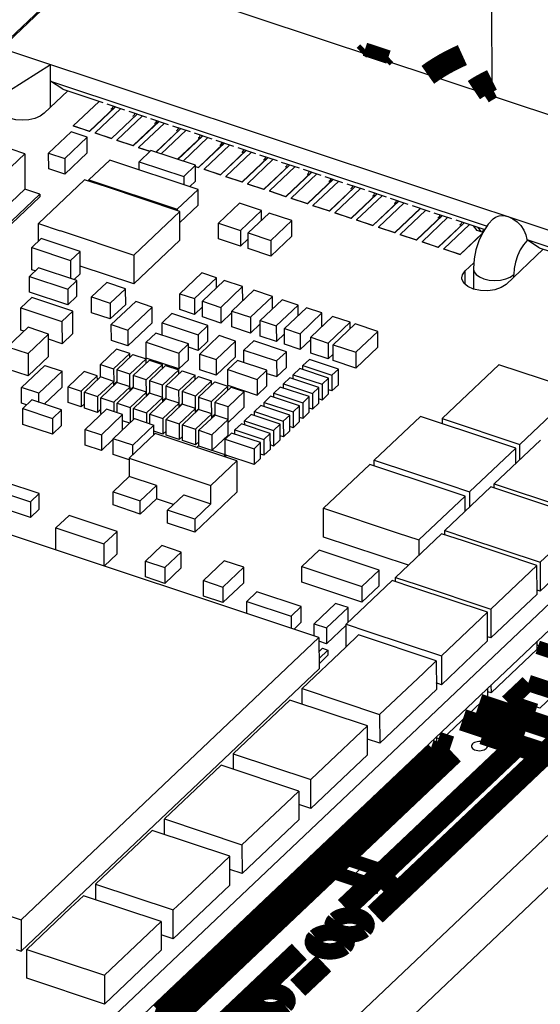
# Model space of a CAD drawing. Extents: x 0 to 1189, y 0 to 841.
# Tile 279 of 297: x 639.68 to 645.43, y 544.09 to 554.97. Entities that reach past the tile are written whole.
import ezdxf

# ---------------------------------------------------------------- set-up
doc = ezdxf.new("R2010")
doc.units = 0
doc.header["$LTSCALE"] = 65.395
doc.layers.get('0').update_dxf_attribs({"linetype": 'CONTINUOUS'})

msp = doc.modelspace()

# ---------------------------------------------------------------- linework, layer by layer
at = {"color": 7, "linetype": 'Continuous'}
for p, q in [((644.9, 554.121), (644.894, 556.712)), ((656.706, 556.564), (634.624, 535.635)), ((656.708, 555.985), (634.625, 535.056)), ((640.413, 555.556), (639.436, 554.629)), ((640.473, 555.594), (639.481, 554.653)), ((649.349, 552.641), (640.473, 555.594)), ((639.481, 554.653), (648.357, 551.7)), ((643.502, 554.586), (643.515, 554.598)), ((643.515, 554.598), (643.683, 554.542)), ((643.683, 554.542), (643.67, 554.53)), ((639.57, 554.183), (640.023, 554.473)), ((640.024, 553.997), (640.023, 554.473)), ((640.023, 554.288), (644.844, 552.684)), ((640.158, 554.198), (640.023, 554.288)), ((640.158, 554.198), (640.601, 554.05)), ((640.215, 554.179), (639.955, 553.933)), ((640.559, 554.064), (640.274, 553.795)), ((640.455, 553.735), (640.739, 554.004)), ((640.741, 554.003), (640.455, 553.732)), ((640.799, 553.984), (640.515, 553.715)), ((640.646, 554.035), (640.842, 553.97)), ((640.714, 554.006), (640.717, 554.012)), ((640.696, 553.655), (640.98, 553.924)), ((640.982, 553.923), (640.696, 553.652)), ((641.04, 553.904), (640.756, 553.635)), ((640.887, 553.955), (641.083, 553.89)), ((640.955, 553.926), (640.957, 553.932)), ((641.128, 553.875), (641.323, 553.81)), ((640.274, 553.795), (640.274, 553.792)), ((640.274, 553.795), (640.455, 553.735)), ((640.455, 553.732), (640.274, 553.792)), ((640.936, 553.575), (641.22, 553.844)), ((641.223, 553.843), (640.936, 553.572)), ((641.281, 553.824), (640.997, 553.555)), ((641.187, 553.504), (641.461, 553.764)), ((641.463, 553.763), (641.189, 553.503)), ((641.196, 553.845), (641.198, 553.852)), ((641.369, 553.795), (641.564, 553.73)), ((641.436, 553.765), (641.439, 553.771)), ((639.74, 553.485), (638.958, 553.745)), ((640.251, 553.727), (640.003, 553.492)), ((640.18, 553.434), (640.428, 553.669)), ((640.428, 553.669), (640.251, 553.727)), ((640.428, 553.495), (640.428, 553.669)), ((640.455, 553.732), (640.455, 553.735)), ((640.515, 553.715), (640.515, 553.712)), ((640.515, 553.715), (640.696, 553.655)), ((640.696, 553.652), (640.515, 553.712)), ((640.696, 553.652), (640.696, 553.655)), ((641.521, 553.744), (641.247, 553.484)), ((641.427, 553.424), (641.702, 553.684)), ((641.704, 553.683), (641.43, 553.423)), ((641.762, 553.664), (641.488, 553.404)), ((641.609, 553.715), (641.805, 553.65)), ((641.677, 553.685), (641.68, 553.691)), ((640.756, 553.635), (640.756, 553.632)), ((640.756, 553.635), (640.936, 553.575)), ((640.936, 553.572), (640.756, 553.632)), ((640.936, 553.572), (640.936, 553.575)), ((640.997, 553.555), (640.997, 553.552)), ((640.997, 553.555), (641.123, 553.513)), ((641.121, 553.511), (640.997, 553.552)), ((641.658, 553.335), (641.943, 553.604)), ((641.945, 553.603), (641.658, 553.332)), ((642.003, 553.584), (641.719, 553.315)), ((641.85, 553.635), (642.046, 553.57)), ((641.918, 553.605), (641.92, 553.611)), ((642.091, 553.555), (642.286, 553.489)), ((639.168, 552.943), (639.74, 553.485)), ((639.74, 553.485), (639.741, 553.094)), ((640.004, 553.319), (640.003, 553.492)), ((640.003, 553.492), (640.18, 553.434)), ((640.428, 553.495), (640.18, 553.26)), ((640.18, 553.434), (640.18, 553.26)), ((641.133, 553.522), (641.001, 553.397)), ((641.626, 553.358), (641.133, 553.522)), ((641.899, 553.254), (642.183, 553.524)), ((642.186, 553.523), (641.899, 553.252)), ((642.243, 553.504), (641.959, 553.234)), ((642.14, 553.174), (642.424, 553.444)), ((642.426, 553.443), (642.14, 553.171)), ((642.158, 553.525), (642.161, 553.531)), ((642.331, 553.474), (642.527, 553.409)), ((642.399, 553.445), (642.402, 553.451)), ((640.678, 553.416), (640.446, 553.197)), ((641.654, 553.091), (640.678, 553.416)), ((641.001, 553.309), (641.001, 553.397)), ((641.001, 553.397), (641.494, 553.233)), ((641.494, 553.233), (641.626, 553.358)), ((641.626, 553.184), (641.626, 553.358)), ((641.626, 553.345), (641.658, 553.335)), ((641.658, 553.332), (641.626, 553.342)), ((641.658, 553.332), (641.658, 553.335)), ((642.484, 553.424), (642.2, 553.154)), ((642.381, 553.094), (642.665, 553.364)), ((642.667, 553.363), (642.381, 553.091)), ((642.725, 553.344), (642.441, 553.074)), ((642.572, 553.394), (642.768, 553.329)), ((642.64, 553.365), (642.642, 553.371)), ((640.18, 553.26), (640.004, 553.319)), ((641.494, 553.233), (641.494, 553.145)), ((641.719, 553.315), (641.719, 553.312)), ((641.719, 553.315), (641.899, 553.254)), ((641.899, 553.252), (641.719, 553.312)), ((641.899, 553.252), (641.899, 553.254)), ((641.959, 553.234), (641.959, 553.232)), ((641.959, 553.234), (642.14, 553.174)), ((642.14, 553.171), (641.959, 553.232)), ((642.621, 553.014), (642.905, 553.283)), ((642.908, 553.283), (642.621, 553.011)), ((642.966, 553.263), (642.681, 552.994)), ((642.813, 553.314), (643.008, 553.249)), ((642.881, 553.285), (642.883, 553.291)), ((643.053, 553.234), (643.249, 553.169)), ((640.399, 553.198), (639.89, 552.716)), ((640.64, 553.118), (640.399, 553.198)), ((640.446, 553.183), (640.446, 553.197)), ((640.446, 553.197), (641.423, 552.872)), ((641.452, 552.848), (640.64, 553.119)), ((641.626, 553.184), (641.561, 553.122)), ((642.14, 553.171), (642.14, 553.174)), ((642.2, 553.154), (642.2, 553.151)), ((642.2, 553.154), (642.381, 553.094)), ((642.381, 553.091), (642.2, 553.151)), ((642.862, 552.934), (643.146, 553.203)), ((643.148, 553.203), (642.862, 552.931)), ((643.206, 553.183), (642.922, 552.914)), ((643.103, 552.854), (643.387, 553.123)), ((643.389, 553.123), (643.103, 552.851)), ((643.121, 553.205), (643.124, 553.211)), ((643.294, 553.154), (643.49, 553.089)), ((643.362, 553.125), (643.364, 553.131)), ((639.741, 553.094), (639.245, 552.624)), ((639.411, 552.569), (639.907, 553.039)), ((639.907, 553.01), (639.433, 552.561)), ((639.907, 553.039), (639.741, 553.094)), ((639.907, 553.039), (639.907, 553.01)), ((641.423, 552.872), (641.654, 553.091)), ((641.655, 552.918), (641.654, 553.091)), ((642.381, 553.091), (642.381, 553.094)), ((642.441, 553.074), (642.441, 553.071)), ((642.441, 553.074), (642.621, 553.014)), ((642.621, 553.011), (642.441, 553.071)), ((642.621, 553.011), (642.621, 553.014)), ((643.447, 553.103), (643.163, 552.834)), ((643.343, 552.774), (643.627, 553.043)), ((643.63, 553.042), (643.343, 552.771)), ((643.688, 553.023), (643.404, 552.754)), ((643.535, 553.074), (643.73, 553.009)), ((643.603, 553.045), (643.605, 553.051)), ((641.655, 552.918), (641.452, 552.726)), ((642.111, 552.939), (641.879, 552.72)), ((642.354, 552.858), (642.111, 552.939)), ((642.681, 552.994), (642.681, 552.991)), ((642.681, 552.994), (642.862, 552.934)), ((642.862, 552.931), (642.681, 552.991)), ((642.862, 552.931), (642.862, 552.934)), ((642.922, 552.914), (642.922, 552.911)), ((642.922, 552.914), (643.103, 552.854)), ((643.103, 552.851), (642.922, 552.911)), ((643.584, 552.694), (643.868, 552.963)), ((643.87, 552.962), (643.584, 552.691)), ((643.928, 552.943), (643.644, 552.674)), ((643.776, 552.994), (643.971, 552.929)), ((643.843, 552.965), (643.846, 552.971)), ((644.016, 552.914), (644.212, 552.849)), ((640.943, 552.365), (641.452, 552.848)), ((641.423, 552.872), (641.423, 552.858)), ((641.453, 552.53), (641.452, 552.848)), ((642.123, 552.639), (642.354, 552.858)), ((642.439, 552.83), (642.207, 552.611)), ((642.355, 552.751), (642.354, 552.858)), ((642.688, 552.747), (642.439, 552.83)), ((643.103, 552.851), (643.103, 552.854)), ((643.163, 552.834), (643.163, 552.831)), ((643.163, 552.834), (643.343, 552.774)), ((643.343, 552.771), (643.163, 552.831)), ((643.825, 552.614), (644.109, 552.883)), ((644.111, 552.882), (643.825, 552.611)), ((644.169, 552.863), (643.885, 552.594)), ((644.065, 552.534), (644.35, 552.803)), ((644.352, 552.802), (644.065, 552.531)), ((644.41, 552.783), (644.126, 552.514)), ((644.257, 552.834), (644.453, 552.769)), ((644.325, 552.804), (644.327, 552.81)), ((639.89, 552.518), (639.89, 552.716)), ((639.89, 552.716), (640.13, 552.635)), ((641.88, 552.546), (641.879, 552.72)), ((641.879, 552.72), (642.123, 552.639)), ((642.456, 552.528), (642.688, 552.747)), ((642.688, 552.574), (642.688, 552.747)), ((643.343, 552.771), (643.343, 552.774)), ((643.404, 552.754), (643.404, 552.751)), ((643.404, 552.754), (643.584, 552.694)), ((643.584, 552.691), (643.404, 552.751)), ((643.584, 552.691), (643.584, 552.694)), ((643.644, 552.674), (643.644, 552.671)), ((643.644, 552.674), (643.825, 552.614)), ((643.825, 552.611), (643.644, 552.671)), ((644.306, 552.454), (644.59, 552.723)), ((644.593, 552.722), (644.306, 552.451)), ((644.65, 552.703), (644.366, 552.434)), ((644.498, 552.754), (644.819, 552.647)), ((644.566, 552.724), (644.568, 552.73)), ((644.735, 552.638), (644.693, 552.689)), ((644.738, 552.674), (644.78, 552.623)), ((644.913, 552.767), (644.858, 552.706)), ((640.13, 552.636), (640.943, 552.365)), ((642.123, 552.639), (642.123, 552.465)), ((642.208, 552.437), (642.207, 552.611)), ((642.207, 552.611), (642.456, 552.528)), ((642.688, 552.574), (642.457, 552.354)), ((643.825, 552.611), (643.825, 552.614)), ((643.885, 552.594), (643.885, 552.591)), ((643.885, 552.594), (644.065, 552.534)), ((644.065, 552.531), (643.885, 552.591)), ((644.547, 552.374), (644.795, 552.608)), ((644.794, 552.605), (644.547, 552.371)), ((644.78, 552.623), (644.735, 552.638)), ((644.783, 552.621), (644.785, 552.62)), ((644.806, 552.644), (644.809, 552.65)), ((639.922, 552.548), (639.817, 552.448)), ((640.351, 552.405), (639.922, 552.548)), ((641.453, 552.53), (640.943, 552.047)), ((642.123, 552.465), (641.88, 552.546)), ((642.207, 552.545), (642.123, 552.465)), ((642.456, 552.528), (642.457, 552.354)), ((644.065, 552.531), (644.065, 552.534)), ((644.126, 552.511), (644.126, 552.514)), ((644.126, 552.514), (644.306, 552.454)), ((644.306, 552.451), (644.126, 552.511)), ((644.306, 552.454), (644.306, 552.451)), ((645.283, 552.538), (647.816, 551.695)), ((645.292, 552.532), (645.283, 552.538)), ((645.292, 552.532), (645.284, 552.524)), ((645.418, 552.447), (645.292, 552.532)), ((639.817, 552.202), (639.817, 552.448)), ((639.817, 552.448), (640.246, 552.306)), ((640.246, 552.306), (640.351, 552.405)), ((640.352, 552.159), (640.351, 552.405)), ((640.943, 552.365), (640.943, 552.047)), ((642.457, 552.354), (642.208, 552.437)), ((644.366, 552.431), (644.366, 552.434)), ((644.366, 552.434), (644.547, 552.374)), ((644.547, 552.371), (644.366, 552.431)), ((644.547, 552.374), (644.547, 552.371)), ((645.465, 552.432), (645.054, 552.042)), ((645.418, 552.447), (645.897, 552.288)), ((640.246, 552.306), (640.246, 552.108)), ((640.943, 552.047), (640.351, 552.244)), ((644.602, 552.192), (644.698, 552.282)), ((639.892, 552.225), (639.792, 552.13)), ((639.792, 551.956), (639.792, 552.13)), ((639.792, 552.13), (640.214, 551.99)), ((639.855, 552.19), (639.817, 552.202)), ((640.315, 552.085), (639.892, 552.225)), ((640.352, 552.159), (640.284, 552.095)), ((641.694, 552.168), (641.452, 551.939)), ((641.855, 552.115), (641.694, 552.168)), ((644.603, 552.044), (644.602, 552.192)), ((644.693, 552.218), (644.693, 551.99)), ((645.139, 552.122), (645.139, 552.15)), ((640.214, 551.99), (640.315, 552.085)), ((640.315, 551.911), (640.315, 552.085)), ((640.646, 552.063), (640.476, 551.903)), ((640.853, 551.994), (640.646, 552.063)), ((641.612, 551.885), (641.855, 552.115)), ((641.943, 552.086), (641.701, 551.856)), ((641.855, 552.002), (641.855, 552.115)), ((641.903, 551.788), (642.145, 552.018)), ((642.145, 552.018), (641.943, 552.086)), ((642.146, 551.861), (642.145, 552.018)), ((640.215, 551.816), (639.792, 551.956)), ((640.214, 551.99), (640.215, 551.816)), ((640.315, 551.911), (640.215, 551.816)), ((640.684, 551.833), (640.853, 551.994)), ((640.854, 551.821), (640.853, 551.994)), ((641.452, 551.765), (641.452, 551.939)), ((641.452, 551.939), (641.612, 551.885)), ((642.269, 551.977), (642.026, 551.748)), ((642.232, 551.679), (642.474, 551.909)), ((642.474, 551.909), (642.269, 551.977)), ((642.474, 551.772), (642.474, 551.909)), ((639.816, 551.898), (639.696, 551.784)), ((640.27, 551.747), (639.816, 551.898)), ((640.476, 551.729), (640.476, 551.903)), ((640.476, 551.903), (640.684, 551.833)), ((640.684, 551.833), (640.684, 551.66)), ((640.854, 551.821), (640.684, 551.66)), ((640.964, 551.852), (640.695, 551.598)), ((641.146, 551.791), (640.964, 551.852)), ((641.612, 551.885), (641.613, 551.711)), ((641.701, 551.682), (641.701, 551.856)), ((641.701, 551.856), (641.903, 551.788)), ((642.582, 551.873), (642.339, 551.643)), ((642.517, 551.584), (642.76, 551.814)), ((642.76, 551.814), (642.582, 551.873)), ((642.76, 551.698), (642.76, 551.814)), ((639.696, 551.538), (639.696, 551.784)), ((639.696, 551.784), (640.15, 551.633)), ((640.15, 551.633), (640.27, 551.747)), ((640.271, 551.501), (640.27, 551.747)), ((640.684, 551.66), (640.476, 551.729)), ((640.878, 551.537), (641.146, 551.791)), ((641.147, 551.618), (641.146, 551.791)), ((641.364, 551.719), (641.257, 551.617)), ((641.76, 551.587), (641.364, 551.719)), ((641.613, 551.711), (641.452, 551.765)), ((641.701, 551.795), (641.613, 551.711)), ((641.903, 551.788), (641.903, 551.615)), ((642.026, 551.731), (641.903, 551.615)), ((642.026, 551.574), (642.026, 551.748)), ((642.026, 551.748), (642.232, 551.679)), ((642.851, 551.784), (642.608, 551.554)), ((642.779, 551.497), (643.021, 551.727)), ((643.021, 551.727), (642.851, 551.784)), ((643.021, 551.576), (643.021, 551.727)), ((640.15, 551.633), (640.151, 551.387)), ((640.696, 551.424), (640.695, 551.598)), ((640.695, 551.598), (640.878, 551.537)), ((641.147, 551.618), (640.879, 551.363)), ((641.257, 551.48), (641.257, 551.617)), ((641.257, 551.617), (641.653, 551.485)), ((641.653, 551.485), (641.76, 551.587)), ((641.903, 551.615), (641.701, 551.682)), ((641.761, 551.413), (641.76, 551.587)), ((642.232, 551.679), (642.232, 551.505)), ((642.339, 551.607), (642.232, 551.505)), ((642.339, 551.47), (642.339, 551.643)), ((642.339, 551.643), (642.517, 551.584)), ((642.517, 551.584), (642.518, 551.41)), ((643.139, 551.688), (642.897, 551.458)), ((643.089, 551.394), (643.332, 551.624)), ((643.332, 551.624), (643.139, 551.688)), ((643.387, 551.605), (643.144, 551.375)), ((643.332, 551.553), (643.332, 551.624)), ((643.639, 551.521), (643.387, 551.605)), ((639.775, 551.569), (639.548, 551.353)), ((639.731, 551.527), (639.696, 551.538)), ((640.003, 551.493), (639.775, 551.569)), ((639.775, 551.277), (640.003, 551.493)), ((640.003, 551.247), (640.003, 551.493)), ((640.271, 551.501), (640.151, 551.387)), ((640.878, 551.537), (640.879, 551.363)), ((641.185, 551.504), (641.078, 551.402)), ((641.546, 551.384), (641.185, 551.504)), ((641.653, 551.485), (641.654, 551.312)), ((641.887, 551.476), (641.673, 551.273)), ((642.068, 551.416), (641.887, 551.476)), ((642.232, 551.505), (642.026, 551.574)), ((642.608, 551.496), (642.518, 551.41)), ((642.608, 551.38), (642.608, 551.554)), ((642.608, 551.554), (642.779, 551.497)), ((642.779, 551.497), (642.779, 551.323)), ((643.397, 551.292), (643.639, 551.521)), ((643.64, 551.348), (643.639, 551.521)), ((640.151, 551.387), (640.003, 551.436)), ((640.879, 551.363), (640.696, 551.424)), ((641.078, 551.228), (641.078, 551.402)), ((641.078, 551.402), (641.439, 551.282)), ((641.439, 551.282), (641.546, 551.384)), ((641.546, 551.21), (641.546, 551.384)), ((641.761, 551.413), (641.654, 551.312)), ((641.853, 551.213), (642.068, 551.416)), ((642.068, 551.242), (642.068, 551.416)), ((642.267, 551.419), (642.159, 551.317)), ((642.628, 551.298), (642.267, 551.419)), ((642.518, 551.41), (642.339, 551.47)), ((642.779, 551.323), (642.608, 551.38)), ((642.897, 551.435), (642.779, 551.323)), ((642.897, 551.284), (642.897, 551.458)), ((642.897, 551.458), (643.089, 551.394)), ((643.089, 551.394), (643.09, 551.22)), ((643.145, 551.202), (643.144, 551.375)), ((643.144, 551.375), (643.397, 551.292)), ((639.548, 551.353), (639.775, 551.277)), ((639.775, 551.277), (639.776, 551.031)), ((640.754, 551.326), (640.575, 551.157)), ((640.72, 551.109), (640.899, 551.278)), ((640.899, 551.278), (640.754, 551.326)), ((640.756, 551.097), (640.934, 551.266)), ((640.899, 551.233), (640.899, 551.278)), ((640.934, 551.266), (641.079, 551.218)), ((641.439, 551.282), (641.439, 551.108)), ((641.654, 551.312), (641.546, 551.347)), ((641.673, 551.099), (641.673, 551.273)), ((641.673, 551.273), (641.853, 551.213)), ((642.16, 551.179), (642.159, 551.317)), ((642.159, 551.317), (642.52, 551.197)), ((642.52, 551.197), (642.628, 551.298)), ((642.628, 551.125), (642.628, 551.298)), ((643.09, 551.22), (642.897, 551.284)), ((643.145, 551.272), (643.09, 551.22)), ((643.64, 551.348), (643.397, 551.118)), ((643.397, 551.292), (643.397, 551.118)), ((639.702, 550.903), (639.959, 551.146)), ((640.003, 551.247), (639.776, 551.031)), ((639.959, 551.146), (640.151, 551.082)), ((640.576, 551.019), (640.575, 551.157)), ((640.575, 551.157), (640.72, 551.109)), ((641.079, 551.218), (640.901, 551.049)), ((640.936, 551.037), (641.115, 551.206)), ((641.439, 551.108), (641.078, 551.228)), ((641.08, 551.173), (641.079, 551.218)), ((641.26, 551.158), (641.081, 550.989)), ((641.115, 551.206), (641.26, 551.158)), ((641.117, 550.977), (641.295, 551.146)), ((641.26, 551.113), (641.26, 551.158)), ((641.295, 551.146), (641.44, 551.098)), ((641.546, 551.21), (641.439, 551.108)), ((641.853, 551.213), (641.854, 551.039)), ((642.068, 551.242), (641.854, 551.039)), ((642.088, 551.203), (641.98, 551.102)), ((642.413, 551.095), (642.088, 551.203)), ((642.52, 551.197), (642.521, 551.023)), ((642.883, 551.214), (642.811, 551.146)), ((642.811, 551.1), (642.811, 551.146)), ((642.811, 551.146), (643.131, 551.039)), ((643.202, 551.107), (642.883, 551.214)), ((643.397, 551.118), (643.145, 551.202)), ((644.974, 551.154), (644.491, 550.697)), ((645.832, 550.869), (644.974, 551.154)), ((639.776, 551.031), (639.548, 551.107)), ((640.151, 551.082), (639.895, 550.839)), ((640.152, 550.908), (640.151, 551.082)), ((640.395, 551.079), (640.217, 550.91)), ((640.54, 551.031), (640.395, 551.079)), ((640.72, 551.109), (640.721, 550.971)), ((640.756, 551.097), (640.756, 550.959)), ((640.901, 551.049), (640.756, 551.097)), ((640.901, 550.911), (640.901, 551.049)), ((640.936, 551.037), (640.937, 550.899)), ((641.081, 550.989), (640.936, 551.037)), ((641.44, 551.098), (641.262, 550.929)), ((641.297, 550.917), (641.476, 551.086)), ((641.441, 551.053), (641.44, 551.098)), ((641.621, 551.038), (641.442, 550.869)), ((641.476, 551.086), (641.621, 551.038)), ((641.621, 550.992), (641.621, 551.038)), ((641.854, 551.039), (641.673, 551.099)), ((641.981, 550.928), (641.98, 551.102)), ((641.98, 551.102), (642.306, 550.993)), ((642.306, 550.993), (642.413, 551.095)), ((642.413, 550.921), (642.413, 551.095)), ((642.413, 551.059), (642.521, 551.023)), ((642.628, 551.125), (642.521, 551.023)), ((642.775, 551.112), (642.704, 551.044)), ((642.704, 550.998), (642.704, 551.044)), ((642.704, 551.044), (643.023, 550.938)), ((643.095, 551.006), (642.775, 551.112)), ((643.131, 551.039), (643.202, 551.107)), ((643.131, 551.039), (643.131, 550.866)), ((643.203, 550.934), (643.202, 551.107)), ((648.169, 551.017), (639.658, 542.95)), ((640.362, 550.862), (640.54, 551.031)), ((640.576, 551.019), (640.397, 550.85)), ((640.541, 550.986), (640.54, 551.031)), ((640.542, 550.802), (640.721, 550.971)), ((640.721, 550.971), (640.576, 551.019)), ((640.756, 550.959), (640.578, 550.79)), ((640.721, 550.926), (640.721, 550.971)), ((640.756, 550.969), (640.721, 550.935)), ((640.902, 550.911), (640.756, 550.959)), ((641.082, 550.851), (641.081, 550.989)), ((641.117, 550.977), (641.117, 550.839)), ((641.262, 550.929), (641.117, 550.977)), ((641.262, 550.791), (641.262, 550.929)), ((641.478, 550.857), (641.657, 551.026)), ((641.802, 550.978), (641.623, 550.808)), ((641.657, 551.026), (641.802, 550.978)), ((641.658, 550.797), (641.837, 550.966)), ((641.802, 550.932), (641.802, 550.978)), ((641.837, 550.966), (641.982, 550.918)), ((642.306, 550.993), (642.306, 550.82)), ((642.668, 551.01), (642.597, 550.942)), ((642.597, 550.897), (642.597, 550.942)), ((642.597, 550.942), (642.916, 550.836)), ((642.988, 550.904), (642.668, 551.01)), ((643.023, 550.938), (643.095, 551.006)), ((643.023, 550.938), (643.024, 550.764)), ((643.095, 550.832), (643.095, 551.006)), ((643.203, 550.934), (643.131, 550.866)), ((639.702, 550.729), (639.702, 550.903)), ((639.895, 550.839), (639.702, 550.903)), ((639.895, 550.739), (639.895, 550.839)), ((640.152, 550.908), (639.952, 550.72)), ((640.217, 550.736), (640.217, 550.91)), ((640.217, 550.91), (640.362, 550.862)), ((640.362, 550.862), (640.362, 550.688)), ((640.397, 550.676), (640.397, 550.85)), ((640.397, 550.85), (640.542, 550.802)), ((640.723, 550.742), (640.902, 550.911)), ((640.937, 550.899), (640.758, 550.73)), ((640.937, 550.909), (640.901, 550.875)), ((640.902, 550.866), (640.902, 550.911)), ((640.903, 550.682), (641.082, 550.851)), ((641.082, 550.851), (640.937, 550.899)), ((641.118, 550.839), (640.939, 550.67)), ((641.082, 550.806), (641.082, 550.851)), ((641.117, 550.849), (641.082, 550.815)), ((641.263, 550.791), (641.118, 550.839)), ((641.297, 550.917), (641.298, 550.779)), ((641.442, 550.869), (641.297, 550.917)), ((641.443, 550.731), (641.442, 550.869)), ((641.478, 550.857), (641.478, 550.719)), ((641.623, 550.808), (641.478, 550.857)), ((641.982, 550.918), (641.803, 550.748)), ((641.839, 550.737), (642.018, 550.906)), ((641.981, 550.928), (642.306, 550.82)), ((641.982, 550.872), (641.982, 550.918)), ((642.163, 550.858), (641.984, 550.688)), ((642.018, 550.906), (642.163, 550.858)), ((642.163, 550.684), (642.163, 550.858)), ((642.413, 550.921), (642.306, 550.82)), ((642.561, 550.908), (642.489, 550.841)), ((642.489, 550.795), (642.489, 550.841)), ((642.489, 550.841), (642.809, 550.734)), ((642.88, 550.802), (642.561, 550.908)), ((642.916, 550.836), (642.988, 550.904)), ((642.916, 550.836), (642.917, 550.662)), ((642.988, 550.73), (642.988, 550.904)), ((643.095, 550.832), (643.024, 550.764)), ((643.131, 550.866), (643.095, 550.878)), ((645.349, 550.411), (645.832, 550.869)), ((648.17, 550.727), (639.659, 542.661)), ((639.759, 550.71), (639.702, 550.729)), ((639.816, 550.765), (639.716, 550.67)), ((640.144, 550.656), (639.816, 550.765)), ((640.362, 550.688), (640.217, 550.736)), ((640.397, 550.722), (640.362, 550.688)), ((640.542, 550.802), (640.543, 550.628)), ((640.578, 550.616), (640.578, 550.79)), ((640.578, 550.79), (640.723, 550.742)), ((640.723, 550.742), (640.723, 550.635)), ((640.758, 550.623), (640.758, 550.73)), ((640.758, 550.73), (640.903, 550.682)), ((641.084, 550.622), (641.263, 550.791)), ((641.298, 550.779), (641.119, 550.61)), ((641.298, 550.789), (641.262, 550.755)), ((641.263, 550.746), (641.263, 550.791)), ((641.264, 550.561), (641.443, 550.731)), ((641.443, 550.731), (641.298, 550.779)), ((641.479, 550.719), (641.3, 550.55)), ((641.443, 550.686), (641.443, 550.731)), ((641.478, 550.728), (641.443, 550.695)), ((641.624, 550.671), (641.479, 550.719)), ((641.623, 550.671), (641.623, 550.808)), ((641.658, 550.797), (641.659, 550.659)), ((641.658, 550.797), (641.803, 550.748)), ((641.804, 550.611), (641.803, 550.748)), ((641.839, 550.737), (641.839, 550.599)), ((641.984, 550.688), (641.839, 550.737)), ((642.454, 550.807), (642.382, 550.739)), ((642.382, 550.693), (642.382, 550.739)), ((642.382, 550.739), (642.702, 550.633)), ((642.773, 550.701), (642.454, 550.807)), ((642.809, 550.734), (642.88, 550.802)), ((642.809, 550.734), (642.809, 550.561)), ((642.881, 550.629), (642.88, 550.802)), ((642.988, 550.73), (642.917, 550.662)), ((643.024, 550.764), (642.988, 550.776)), ((639.716, 550.496), (639.716, 550.67)), ((639.716, 550.67), (640.044, 550.561)), ((640.044, 550.561), (640.144, 550.656)), ((640.145, 550.482), (640.144, 550.656)), ((640.543, 550.628), (640.397, 550.676)), ((640.641, 550.662), (640.406, 550.44)), ((640.578, 550.662), (640.543, 550.628)), ((640.588, 550.613), (640.578, 550.616)), ((640.585, 550.381), (640.819, 550.603)), ((640.819, 550.603), (640.641, 550.662)), ((640.819, 550.434), (640.819, 550.603)), ((640.903, 550.682), (640.904, 550.514)), ((640.939, 550.548), (640.939, 550.67)), ((640.939, 550.67), (641.084, 550.622)), ((641.084, 550.622), (641.084, 550.515)), ((641.119, 550.503), (641.119, 550.61)), ((641.119, 550.61), (641.264, 550.561)), ((641.445, 550.501), (641.624, 550.671)), ((641.659, 550.659), (641.48, 550.49)), ((641.659, 550.668), (641.623, 550.635)), ((641.624, 550.626), (641.624, 550.671)), ((641.625, 550.441), (641.804, 550.611)), ((641.804, 550.611), (641.659, 550.659)), ((641.804, 550.565), (641.804, 550.611)), ((641.839, 550.608), (641.804, 550.575)), ((641.984, 550.551), (641.984, 550.688)), ((642.163, 550.684), (641.984, 550.515)), ((642.239, 550.603), (642.167, 550.536)), ((642.559, 550.497), (642.239, 550.603)), ((642.346, 550.705), (642.275, 550.637)), ((642.275, 550.592), (642.275, 550.637)), ((642.275, 550.637), (642.594, 550.531)), ((642.666, 550.599), (642.346, 550.705)), ((642.702, 550.633), (642.773, 550.701)), ((642.702, 550.633), (642.702, 550.459)), ((642.773, 550.527), (642.773, 550.701)), ((642.881, 550.629), (642.809, 550.561)), ((642.917, 550.662), (642.881, 550.674)), ((644.491, 550.696), (644.348, 550.561)), ((640.044, 550.387), (639.716, 550.496)), ((640.044, 550.561), (640.044, 550.387)), ((640.717, 550.337), (640.951, 550.559)), ((640.899, 550.51), (640.819, 550.536)), ((640.951, 550.559), (641.166, 550.487)), ((641.264, 550.561), (641.265, 550.388)), ((641.3, 550.376), (641.3, 550.55)), ((641.3, 550.55), (641.445, 550.501)), ((641.445, 550.501), (641.445, 550.328)), ((641.84, 550.599), (641.661, 550.43)), ((641.806, 550.381), (641.985, 550.551)), ((641.985, 550.551), (641.84, 550.599)), ((641.985, 550.377), (641.985, 550.551)), ((642.132, 550.502), (642.06, 550.434)), ((642.451, 550.395), (642.132, 550.502)), ((642.168, 550.49), (642.167, 550.536)), ((642.167, 550.536), (642.487, 550.429)), ((642.487, 550.429), (642.559, 550.497)), ((642.559, 550.324), (642.559, 550.497)), ((642.594, 550.531), (642.666, 550.599)), ((642.594, 550.531), (642.595, 550.357)), ((642.666, 550.425), (642.666, 550.599)), ((642.773, 550.527), (642.702, 550.459)), ((642.809, 550.561), (642.773, 550.573)), ((644.109, 550.584), (643.599, 550.101)), ((644.921, 550.314), (644.109, 550.584)), ((644.348, 550.561), (644.348, 550.504)), ((644.348, 550.561), (645.206, 550.275)), ((640.145, 550.482), (640.044, 550.387)), ((640.407, 550.266), (640.406, 550.44)), ((640.406, 550.44), (640.585, 550.381)), ((641.178, 550.393), (640.892, 550.122)), ((641.166, 550.487), (640.931, 550.265)), ((641.166, 550.381), (641.166, 550.487)), ((641.265, 550.388), (641.166, 550.421)), ((642.081, 550.092), (641.178, 550.393)), ((641.3, 550.421), (641.265, 550.388)), ((641.481, 550.316), (641.48, 550.49)), ((641.48, 550.49), (641.625, 550.441)), ((641.625, 550.441), (641.626, 550.268)), ((641.661, 550.26), (641.661, 550.43)), ((641.661, 550.43), (641.806, 550.381)), ((642.024, 550.4), (641.953, 550.332)), ((642.344, 550.294), (642.024, 550.4)), ((642.06, 550.388), (642.06, 550.434)), ((642.06, 550.434), (642.38, 550.328)), ((642.38, 550.328), (642.451, 550.395)), ((642.452, 550.222), (642.451, 550.395)), ((642.487, 550.429), (642.487, 550.256)), ((642.666, 550.425), (642.595, 550.357)), ((642.702, 550.459), (642.666, 550.471)), ((645.206, 550.275), (645.349, 550.411)), ((640.585, 550.381), (640.585, 550.207)), ((640.717, 550.332), (640.585, 550.207)), ((640.717, 550.163), (640.717, 550.337)), ((640.931, 550.265), (640.717, 550.337)), ((641.445, 550.328), (641.3, 550.376)), ((641.481, 550.361), (641.445, 550.328)), ((641.626, 550.268), (641.481, 550.316)), ((641.661, 550.301), (641.626, 550.268)), ((641.806, 550.381), (641.806, 550.21)), ((641.985, 550.377), (641.808, 550.21)), ((641.953, 550.161), (641.953, 550.332)), ((641.953, 550.332), (642.272, 550.226)), ((642.272, 550.226), (642.344, 550.294)), ((642.344, 550.12), (642.344, 550.294)), ((642.38, 550.328), (642.38, 550.154)), ((642.559, 550.324), (642.487, 550.256)), ((642.595, 550.357), (642.559, 550.369)), ((645.162, 550.233), (644.921, 550.314)), ((645.433, 550.322), (644.923, 549.839)), ((640.585, 550.207), (640.407, 550.266)), ((640.932, 550.159), (640.931, 550.265)), ((641.638, 550.24), (641.658, 550.26)), ((641.658, 550.26), (641.959, 550.159)), ((642.272, 550.226), (642.273, 550.052)), ((642.452, 550.222), (642.38, 550.154)), ((642.487, 550.256), (642.452, 550.268)), ((644.652, 549.751), (645.162, 550.233)), ((645.162, 550.065), (645.162, 550.233)), ((645.206, 550.107), (645.206, 550.275)), ((640.892, 550.105), (640.717, 550.163)), ((640.892, 550.122), (640.893, 549.919)), ((640.892, 550.122), (641.795, 549.821)), ((641.795, 549.821), (642.081, 550.092)), ((641.959, 550.159), (641.938, 550.14)), ((642.273, 550.052), (641.958, 550.157)), ((641.959, 550.133), (641.959, 550.159)), ((642.081, 550.092), (642.082, 549.745)), ((642.344, 550.12), (642.273, 550.052)), ((642.38, 550.154), (642.344, 550.166)), ((643.599, 550.036), (643.599, 550.101)), ((643.599, 550.101), (644.411, 549.831)), ((643.548, 550.053), (643.038, 549.57)), ((644.36, 549.782), (643.548, 550.053)), ((639.899, 549.731), (639.519, 549.858)), ((640.893, 549.919), (640.714, 549.75)), ((641.193, 549.819), (640.893, 549.919)), ((639.422, 549.765), (639.802, 549.639)), ((640.714, 549.605), (640.714, 549.75)), ((640.714, 549.75), (641.015, 549.65)), ((641.015, 549.65), (641.193, 549.819)), ((641.193, 549.819), (641.194, 549.674)), ((642.082, 549.745), (641.617, 549.305)), ((641.795, 549.619), (641.795, 549.821)), ((644.601, 549.702), (644.36, 549.782)), ((644.887, 549.805), (644.378, 549.322)), ((644.411, 549.831), (644.652, 549.751)), ((644.652, 549.751), (644.652, 549.582)), ((645.128, 549.725), (644.887, 549.805)), ((644.923, 549.793), (644.923, 549.839)), ((644.923, 549.839), (645.164, 549.759)), ((645.164, 549.759), (645.976, 549.489)), ((639.802, 549.639), (639.899, 549.731)), ((639.802, 549.639), (639.802, 549.465)), ((639.899, 549.558), (639.899, 549.731)), ((641.194, 549.674), (641.015, 549.505)), ((641.015, 549.505), (641.015, 549.65)), ((641.381, 549.612), (641.194, 549.674)), ((641.315, 549.549), (641.494, 549.719)), ((641.494, 549.719), (641.795, 549.619)), ((644.091, 549.219), (644.601, 549.702)), ((644.601, 549.534), (644.601, 549.702)), ((645.941, 549.455), (645.128, 549.725)), ((639.802, 549.465), (639.436, 549.587)), ((639.899, 549.558), (639.802, 549.465)), ((641.015, 549.505), (640.714, 549.605)), ((641.316, 549.405), (641.315, 549.549)), ((641.616, 549.449), (641.315, 549.549)), ((641.795, 549.619), (641.616, 549.449)), ((643.039, 549.251), (643.038, 549.57)), ((643.038, 549.57), (643.851, 549.299)), ((640.229, 549.488), (640.084, 549.351)), ((640.759, 549.312), (640.229, 549.488)), ((641.616, 549.449), (641.617, 549.305)), ((645.431, 548.972), (645.941, 549.455)), ((642.988, 548.142), (639.348, 549.353)), ((640.084, 549.108), (640.084, 549.351)), ((640.084, 549.351), (640.613, 549.175)), ((640.613, 549.175), (640.759, 549.312)), ((640.759, 549.066), (640.759, 549.312)), ((641.617, 549.305), (641.316, 549.405)), ((643.851, 549.299), (644.091, 549.219)), ((644.378, 549.276), (644.378, 549.322)), ((644.378, 549.322), (644.619, 549.242)), ((643.975, 548.94), (643.039, 549.251)), ((644.342, 549.288), (643.833, 548.805)), ((644.091, 549.219), (644.092, 549.051)), ((644.583, 549.208), (644.342, 549.288)), ((645.395, 548.938), (644.583, 549.208)), ((644.619, 549.242), (645.431, 548.972)), ((640.613, 549.175), (640.614, 548.932)), ((641.253, 549.156), (641.072, 548.984)), ((641.468, 549.084), (641.253, 549.156)), ((641.287, 548.913), (641.468, 549.084)), ((641.468, 548.911), (641.468, 549.084)), ((642.99, 549.107), (642.798, 548.925)), ((643.654, 548.886), (642.99, 549.107)), ((645.941, 549.136), (645.432, 548.653)), ((640.759, 549.066), (640.616, 548.931)), ((641.072, 548.81), (641.072, 548.984)), ((641.072, 548.984), (641.287, 548.913)), ((641.943, 548.989), (641.713, 548.771)), ((642.158, 548.917), (641.943, 548.989)), ((645.431, 548.972), (645.432, 548.653)), ((641.287, 548.913), (641.287, 548.739)), ((641.468, 548.911), (641.287, 548.739)), ((641.928, 548.699), (642.158, 548.917)), ((642.158, 548.744), (642.158, 548.917)), ((642.799, 548.752), (642.798, 548.925)), ((642.798, 548.925), (643.462, 548.704)), ((643.462, 548.704), (643.654, 548.886)), ((643.654, 548.712), (643.654, 548.886)), ((644.886, 548.455), (645.395, 548.938)), ((645.396, 548.62), (645.395, 548.938)), ((641.287, 548.739), (641.072, 548.81)), ((641.714, 548.597), (641.713, 548.771)), ((641.713, 548.771), (641.928, 548.699)), ((643.797, 548.771), (643.287, 548.288)), ((644.037, 548.691), (643.797, 548.771)), ((643.833, 548.759), (643.833, 548.805)), ((643.833, 548.805), (644.073, 548.725)), ((642.158, 548.744), (641.928, 548.526)), ((641.928, 548.699), (641.928, 548.526)), ((642.303, 548.646), (642.191, 548.54)), ((642.792, 548.483), (642.303, 548.646)), ((643.462, 548.531), (642.799, 548.752)), ((643.654, 548.712), (643.462, 548.531)), ((643.462, 548.704), (643.462, 548.531)), ((644.85, 548.421), (644.037, 548.691)), ((644.073, 548.725), (644.886, 548.455)), ((645.432, 548.653), (645.396, 548.665)), ((641.928, 548.526), (641.714, 548.597)), ((642.191, 548.407), (642.191, 548.54)), ((642.191, 548.54), (642.681, 548.377)), ((645.396, 548.62), (644.886, 548.137)), ((642.681, 548.377), (642.792, 548.483)), ((642.793, 548.309), (642.792, 548.483)), ((643.171, 548.518), (642.934, 548.293)), ((643.073, 548.247), (643.31, 548.472)), ((643.31, 548.472), (643.171, 548.518)), ((643.31, 548.31), (643.31, 548.472)), ((644.886, 548.455), (644.886, 548.137)), ((642.681, 548.377), (642.681, 548.244)), ((644.34, 547.938), (644.85, 548.421)), ((644.851, 548.103), (644.85, 548.421)), ((642.793, 548.309), (642.713, 548.234)), ((642.934, 548.16), (642.934, 548.293)), ((642.934, 548.293), (643.073, 548.247)), ((643.287, 548.276), (643.073, 548.073)), ((643.073, 548.247), (643.073, 548.073)), ((643.288, 548.038), (643.287, 548.288)), ((643.287, 548.288), (643.528, 548.208)), ((639.698, 545.024), (642.988, 548.142)), ((642.988, 548.142), (642.989, 547.795)), ((643.073, 548.073), (642.988, 548.102)), ((643.426, 548.17), (643.283, 548.034)), ((644.284, 547.884), (643.426, 548.17)), ((643.528, 548.208), (644.34, 547.938)), ((644.851, 548.103), (644.341, 547.62)), ((644.886, 548.137), (644.85, 548.149)), ((643.283, 548.034), (642.801, 547.577)), ((642.989, 547.987), (643.027, 548.023)), ((642.989, 547.91), (643.087, 548.003)), ((643.027, 548.023), (643.087, 548.003)), ((643.087, 548.003), (643.087, 547.945)), ((645.397, 548.012), (644.888, 547.529)), ((645.397, 548.012), (645.397, 548.099)), ((645.433, 548.046), (645.397, 548.058)), ((643.087, 547.945), (642.989, 547.852)), ((644.141, 547.749), (644.284, 547.884)), ((644.284, 547.884), (644.285, 547.566)), ((644.34, 547.938), (644.341, 547.62)), ((642.989, 547.795), (639.699, 544.677)), ((643.658, 547.292), (644.141, 547.749)), ((642.801, 547.405), (642.801, 547.577)), ((642.801, 547.577), (643.658, 547.292)), ((644.285, 547.566), (643.659, 546.973)), ((644.341, 547.62), (644.284, 547.639)), ((644.852, 547.495), (644.852, 547.583)), ((644.887, 547.617), (644.888, 547.529)), ((645.183, 547.44), (645.328, 547.578)), ((645.328, 547.578), (645.572, 547.496)), ((642.667, 547.45), (642.184, 546.992)), ((643.524, 547.165), (642.667, 547.45)), ((644.852, 547.495), (644.342, 547.012)), ((644.888, 547.529), (644.852, 547.541)), ((645.572, 547.496), (645.427, 547.359)), ((645.427, 547.359), (645.183, 547.44)), ((643.658, 547.292), (643.659, 546.973)), ((643.041, 546.707), (643.524, 547.165)), ((643.525, 546.846), (643.524, 547.164)), ((643.659, 546.973), (643.524, 547.018)), ((644.286, 547.046), (644.286, 546.959)), ((644.342, 547.012), (644.286, 547.031)), ((644.342, 547.1), (644.342, 547.012)), ((642.184, 546.992), (642.041, 546.856)), ((644.286, 546.959), (644.143, 546.823)), ((642.041, 546.856), (642.041, 546.685)), ((642.041, 546.856), (642.898, 546.571)), ((643.525, 546.846), (642.899, 546.253)), ((644.143, 546.823), (643.66, 546.365)), ((641.907, 546.729), (641.764, 546.594)), ((642.764, 546.444), (641.907, 546.729)), ((642.898, 546.571), (643.041, 546.707)), ((641.764, 546.594), (641.281, 546.137)), ((642.899, 546.253), (642.898, 546.571)), ((642.621, 546.308), (642.764, 546.444)), ((642.764, 546.444), (642.765, 546.126)), ((643.66, 546.365), (643.592, 546.388)), ((643.66, 546.453), (643.66, 546.366)), ((642.138, 545.851), (642.621, 546.309)), ((642.899, 546.253), (642.764, 546.298)), ((643.526, 546.238), (643.526, 546.326)), ((636.058, 546.235), (639.698, 545.024)), ((643.526, 546.238), (643.043, 545.781)), ((641.281, 546.137), (642.138, 545.851)), ((641.281, 545.965), (641.281, 546.136)), ((642.765, 546.126), (642.139, 545.533)), ((641.147, 546.009), (640.664, 545.552)), ((642.004, 545.724), (641.147, 546.009)), ((642.138, 545.851), (642.139, 545.533)), ((641.521, 545.267), (642.004, 545.724)), ((642.005, 545.406), (642.004, 545.724)), ((643.043, 545.781), (642.9, 545.646)), ((642.9, 545.646), (642.9, 545.733)), ((642.766, 545.606), (642.766, 545.518)), ((642.9, 545.646), (642.832, 545.668)), ((640.664, 545.552), (640.521, 545.416)), ((642.139, 545.533), (642.004, 545.578)), ((642.766, 545.518), (642.623, 545.383)), ((640.521, 545.416), (640.521, 545.244)), ((640.521, 545.416), (641.378, 545.131)), ((642.005, 545.406), (641.379, 544.813)), ((642.623, 545.383), (642.14, 544.925)), ((640.387, 545.289), (640.244, 545.153)), ((641.244, 545.004), (640.387, 545.289)), ((641.378, 545.131), (641.521, 545.266)), ((640.244, 545.154), (639.761, 544.696)), ((641.379, 544.813), (641.378, 545.131)), ((639.698, 545.024), (639.699, 544.677)), ((641.101, 544.868), (641.244, 545.004)), ((641.244, 545.004), (641.245, 544.686)), ((642.14, 544.925), (642.072, 544.948)), ((642.14, 545.013), (642.14, 544.925)), ((640.618, 544.411), (641.101, 544.868)), ((641.379, 544.813), (641.245, 544.857)), ((642.006, 544.798), (642.006, 544.886)), ((642.006, 544.798), (641.523, 544.34)), ((639.645, 544.695), (639.699, 544.677)), ((639.762, 544.378), (639.761, 544.696)), ((639.761, 544.696), (640.618, 544.411)), ((641.245, 544.686), (640.619, 544.092)), ((640.618, 544.411), (640.619, 544.092)), ((640.619, 544.092), (639.762, 544.378)), ((641.523, 544.341), (641.38, 544.205)), ((641.38, 544.205), (641.312, 544.228)), ((641.38, 544.205), (641.38, 544.293)), ((641.246, 544.165), (641.246, 544.078))]:
    msp.add_line(p, q, dxfattribs=at)
at = {"color": 6, "linetype": 'Continuous'}
msp.add_line((634.625, 535.056), (654.195, 553.605), dxfattribs=at)
at = {"color": 1, "linetype": 'Continuous'}
for p, q in [((643.304, 545.659), (643.204, 545.565)), ((643.466, 545.605), (643.304, 545.659)), ((643.366, 545.511), (643.466, 545.605)), ((643.204, 545.565), (643.366, 545.511)), ((643.577, 545.568), (643.477, 545.474)), ((643.739, 545.514), (643.577, 545.568)), ((643.639, 545.42), (643.739, 545.514)), ((643.477, 545.474), (643.639, 545.42)), ((641.999, 544.879), (642.039, 544.866)), ((642.039, 544.866), (642.111, 544.935))]:
    msp.add_line(p, q, dxfattribs=at)
at = {"color": 7, "linetype": 'Continuous'}
for points, const_width in [([(643.496, 554.639), (643.456, 554.601)], 0.151), ([(643.756, 554.553), (643.496, 554.639)], 0.151), ([(643.716, 554.515), (643.756, 554.553)], 0.151), ([(644.572, 554.575), (644.504, 554.544), (644.438, 554.511), (644.369, 554.473), (644.309, 554.437), (644.251, 554.4), (644.19, 554.357)], 0.242), ([(644.899, 554.301), (644.867, 554.285), (644.832, 554.267), (644.798, 554.249), (644.764, 554.23), (644.732, 554.21), (644.699, 554.188)], 0.242), ([(644.9, 554.215), (644.882, 554.206), (644.865, 554.196), (644.848, 554.186), (644.831, 554.176), (644.815, 554.166), (644.798, 554.155)], 0.242), ([(645.404, 548.033), (645.587, 547.972)], 0.151), ([(645.073, 547.424), (645.3, 547.639)], 0.181), ([(645.3, 547.639), (645.606, 547.538)], 0.181), ([(644.753, 547.401), (645.719, 547.08)], 0.242), ([(645.379, 547.322), (645.073, 547.424)], 0.181), ([(644.574, 547.232), (645.239, 547.01)], 0.242), ([(645.239, 547.01), (643.28, 545.154)], 0.242), ([(645.719, 547.08), (643.608, 545.079)], 0.242), ([(645.902, 546.713), (644.799, 547.08)], 0.242), ([(644.28, 546.872), (644.216, 546.893)], 0.242), ([(644.294, 546.982), (644.442, 546.932)], 0.242), ([(641.24, 543.991), (644.28, 546.872)], 0.242), ([(644.472, 546.861), (641.301, 543.856)], 0.242), ([(643.131, 545.554), (643.285, 545.7)], 0.151), ([(643.285, 545.7), (643.812, 545.525)], 0.151), ([(643.658, 545.378), (643.131, 545.554)], 0.151), ([(643.812, 545.525), (643.658, 545.378)], 0.151), ([(642.371, 545.122), (642.057, 544.825)], 0.151), ([(642.354, 545.128), (642.371, 545.122)], 0.151), ([(643.164, 545.017), (643.148, 544.997), (643.14, 544.976), (643.141, 544.954), (643.149, 544.933), (643.165, 544.913), (643.188, 544.895), (643.216, 544.881), (643.25, 544.87), (643.287, 544.863), (643.326, 544.861), (643.364, 544.863), (643.401, 544.869), (643.435, 544.88), (643.464, 544.895), (643.488, 544.912)], 0.181), ([(643.488, 544.912), (643.503, 544.931), (643.512, 544.951), (643.514, 544.972), (643.508, 544.992), (643.495, 545.012), (643.476, 545.03), (643.451, 545.045), (643.421, 545.057), (643.387, 545.066), (643.351, 545.07), (643.314, 545.071), (643.277, 545.067), (643.243, 545.06), (643.212, 545.049), (643.185, 545.034), (643.164, 545.017)], 0.181), ([(643.269, 544.725), (643.284, 544.743), (643.293, 544.764), (643.295, 544.784), (643.289, 544.805), (643.276, 544.824), (643.257, 544.842), (643.232, 544.857), (643.202, 544.869), (643.168, 544.878), (643.132, 544.883), (643.095, 544.883), (643.059, 544.88), (643.025, 544.872), (642.993, 544.861), (642.966, 544.847), (642.945, 544.83)], 0.181), ([(642.057, 544.825), (642.006, 544.842)], 0.151), ([(642.945, 544.83), (642.929, 544.81), (642.922, 544.788), (642.922, 544.766), (642.93, 544.745), (642.946, 544.725), (642.969, 544.707), (642.997, 544.693), (643.031, 544.682), (643.068, 544.675), (643.107, 544.673), (643.146, 544.675), (643.182, 544.682), (643.217, 544.693), (643.245, 544.707), (643.269, 544.725)], 0.181), ([(642.771, 544.671), (641.484, 543.452)], 0.242), ([(643.041, 544.541), (642.754, 544.27)], 0.242), ([(642.615, 544.076), (642.631, 544.094), (642.64, 544.115), (642.641, 544.135), (642.635, 544.156), (642.623, 544.175), (642.603, 544.193), (642.578, 544.208), (642.548, 544.22), (642.514, 544.229), (642.479, 544.234), (642.442, 544.234), (642.405, 544.231), (642.371, 544.223), (642.339, 544.212), (642.312, 544.198), (642.291, 544.181)], 0.181), ([(642.291, 544.181), (642.276, 544.161), (642.268, 544.139), (642.268, 544.117), (642.276, 544.096), (642.292, 544.076), (642.315, 544.058), (642.344, 544.044), (642.378, 544.033), (642.414, 544.026), (642.453, 544.024), (642.492, 544.026), (642.529, 544.033), (642.563, 544.044), (642.592, 544.058), (642.615, 544.076)], 0.181), ([(641.177, 544.012), (641.24, 543.991)], 0.242)]:
    msp.add_lwpolyline(points, dxfattribs=dict(at, const_width=const_width))
for points in [[(644.9, 554.282), (644.868, 554.266), (644.838, 554.25), (644.808, 554.234), (644.779, 554.217), (644.751, 554.2), (644.721, 554.18)], [(640.691, 553.982), (640.693, 553.982), (640.7, 553.985), (640.708, 553.993), (640.714, 554.006)], [(639.955, 553.933), (639.91, 553.9), (639.851, 553.876), (639.784, 553.86), (639.711, 553.855), (639.639, 553.861), (639.571, 553.877)], [(640.932, 553.902), (640.934, 553.902), (640.941, 553.905), (640.949, 553.913), (640.955, 553.926)], [(641.172, 553.822), (641.175, 553.822), (641.182, 553.825), (641.189, 553.833), (641.196, 553.845)], [(641.413, 553.742), (641.415, 553.741), (641.423, 553.745), (641.43, 553.753), (641.436, 553.765)], [(641.654, 553.662), (641.656, 553.661), (641.663, 553.665), (641.671, 553.673), (641.677, 553.685)], [(641.895, 553.582), (641.897, 553.581), (641.904, 553.584), (641.911, 553.593), (641.918, 553.605)], [(642.135, 553.502), (642.138, 553.501), (642.145, 553.504), (642.152, 553.513), (642.158, 553.525)], [(642.376, 553.421), (642.378, 553.421), (642.385, 553.424), (642.393, 553.433), (642.399, 553.445)], [(642.617, 553.341), (642.619, 553.341), (642.626, 553.344), (642.633, 553.353), (642.64, 553.365)], [(642.857, 553.261), (642.86, 553.261), (642.867, 553.264), (642.874, 553.272), (642.881, 553.285)], [(643.098, 553.181), (643.1, 553.181), (643.107, 553.184), (643.115, 553.192), (643.121, 553.205)], [(643.339, 553.101), (643.341, 553.101), (643.348, 553.104), (643.356, 553.112), (643.362, 553.125)], [(643.579, 553.021), (643.582, 553.021), (643.589, 553.024), (643.596, 553.032), (643.603, 553.045)], [(643.82, 552.941), (643.823, 552.941), (643.83, 552.944), (643.837, 552.952), (643.843, 552.965)], [(644.302, 552.781), (644.304, 552.78), (644.311, 552.784), (644.318, 552.792), (644.325, 552.804)], [(644.913, 552.767), (644.937, 552.784), (644.978, 552.8), (645.026, 552.802), (645.077, 552.791)], [(645.077, 552.791), (645.129, 552.768), (645.177, 552.734), (645.218, 552.691), (645.251, 552.642), (645.273, 552.59), (645.283, 552.538)], [(644.542, 552.701), (644.545, 552.7), (644.552, 552.704), (644.559, 552.712), (644.566, 552.724)], [(644.858, 552.706), (644.799, 552.616), (644.755, 552.522), (644.722, 552.425), (644.701, 552.324), (644.693, 552.218)], [(644.785, 552.62), (644.792, 552.623), (644.8, 552.632), (644.806, 552.644)], [(645.284, 552.524), (645.246, 552.48), (645.211, 552.424), (645.181, 552.358), (645.158, 552.287), (645.143, 552.216), (645.139, 552.15)], [(644.566, 552.116), (644.572, 552.148), (644.602, 552.192)], [(644.693, 552.218), (644.7, 552.185), (644.723, 552.153), (644.761, 552.125), (644.81, 552.103)], [(644.81, 552.103), (644.868, 552.089), (644.929, 552.084), (644.992, 552.088), (645.05, 552.102), (645.1, 552.123), (645.139, 552.15)], [(644.695, 551.99), (644.631, 552.019), (644.588, 552.057), (644.567, 552.102), (644.566, 552.116)], [(645.054, 552.042), (645.001, 552.006), (644.931, 551.981), (644.852, 551.97), (644.771, 551.973), (644.695, 551.99)], [(644.682, 546.965), (644.675, 546.956), (644.671, 546.946), (644.671, 546.935), (644.675, 546.925), (644.683, 546.916), (644.694, 546.907), (644.707, 546.901), (644.723, 546.895), (644.741, 546.892), (644.759, 546.891), (644.778, 546.892), (644.795, 546.895), (644.811, 546.9), (644.825, 546.907), (644.836, 546.916)], [(644.836, 546.916), (644.843, 546.924), (644.848, 546.934), (644.848, 546.944), (644.846, 546.954), (644.84, 546.963), (644.83, 546.971), (644.819, 546.979), (644.804, 546.984), (644.788, 546.988), (644.771, 546.991), (644.754, 546.991), (644.736, 546.989), (644.72, 546.986), (644.705, 546.98), (644.692, 546.974), (644.682, 546.965)], [(643.211, 545.003), (643.2, 544.988), (643.194, 544.973), (643.194, 544.958), (643.2, 544.942), (643.211, 544.928), (643.228, 544.916), (643.248, 544.905), (643.272, 544.897), (643.298, 544.893), (643.326, 544.891), (643.354, 544.892), (643.38, 544.897), (643.404, 544.905), (643.425, 544.915), (643.441, 544.928)], [(643.441, 544.928), (643.452, 544.941), (643.459, 544.956), (643.46, 544.97), (643.456, 544.985), (643.447, 544.999), (643.433, 545.011), (643.415, 545.022), (643.394, 545.031), (643.37, 545.037), (643.344, 545.04), (643.318, 545.041), (643.292, 545.038), (643.267, 545.033), (643.245, 545.025), (643.226, 545.015), (643.211, 545.003)], [(643.223, 544.74), (643.234, 544.753), (643.24, 544.768), (643.241, 544.783), (643.237, 544.797), (643.228, 544.811), (643.214, 544.824), (643.196, 544.834), (643.175, 544.843), (643.151, 544.849), (643.125, 544.853), (643.099, 544.853), (643.073, 544.85), (643.049, 544.845), (643.026, 544.837), (643.007, 544.827), (642.992, 544.815)], [(642.992, 544.815), (642.981, 544.801), (642.975, 544.785), (642.975, 544.77), (642.981, 544.755), (642.993, 544.74), (643.009, 544.728), (643.029, 544.718), (643.053, 544.71), (643.079, 544.705), (643.107, 544.703), (643.135, 544.705), (643.161, 544.709), (643.185, 544.717), (643.206, 544.727), (643.223, 544.74)], [(642.569, 544.091), (642.58, 544.104), (642.586, 544.119), (642.587, 544.134), (642.583, 544.148), (642.574, 544.162), (642.56, 544.175), (642.543, 544.185), (642.521, 544.194), (642.497, 544.2), (642.472, 544.204), (642.445, 544.204), (642.419, 544.201), (642.395, 544.196), (642.372, 544.188), (642.353, 544.178), (642.338, 544.166)], [(642.338, 544.166), (642.327, 544.152), (642.321, 544.136), (642.322, 544.121), (642.328, 544.106), (642.339, 544.091), (642.355, 544.079), (642.376, 544.069), (642.4, 544.061), (642.426, 544.056), (642.453, 544.054), (642.481, 544.056), (642.507, 544.06), (642.532, 544.068), (642.552, 544.078), (642.569, 544.091)]]:
    msp.add_lwpolyline(points, dxfattribs=at)

doc.saveas('drawing.dxf')
